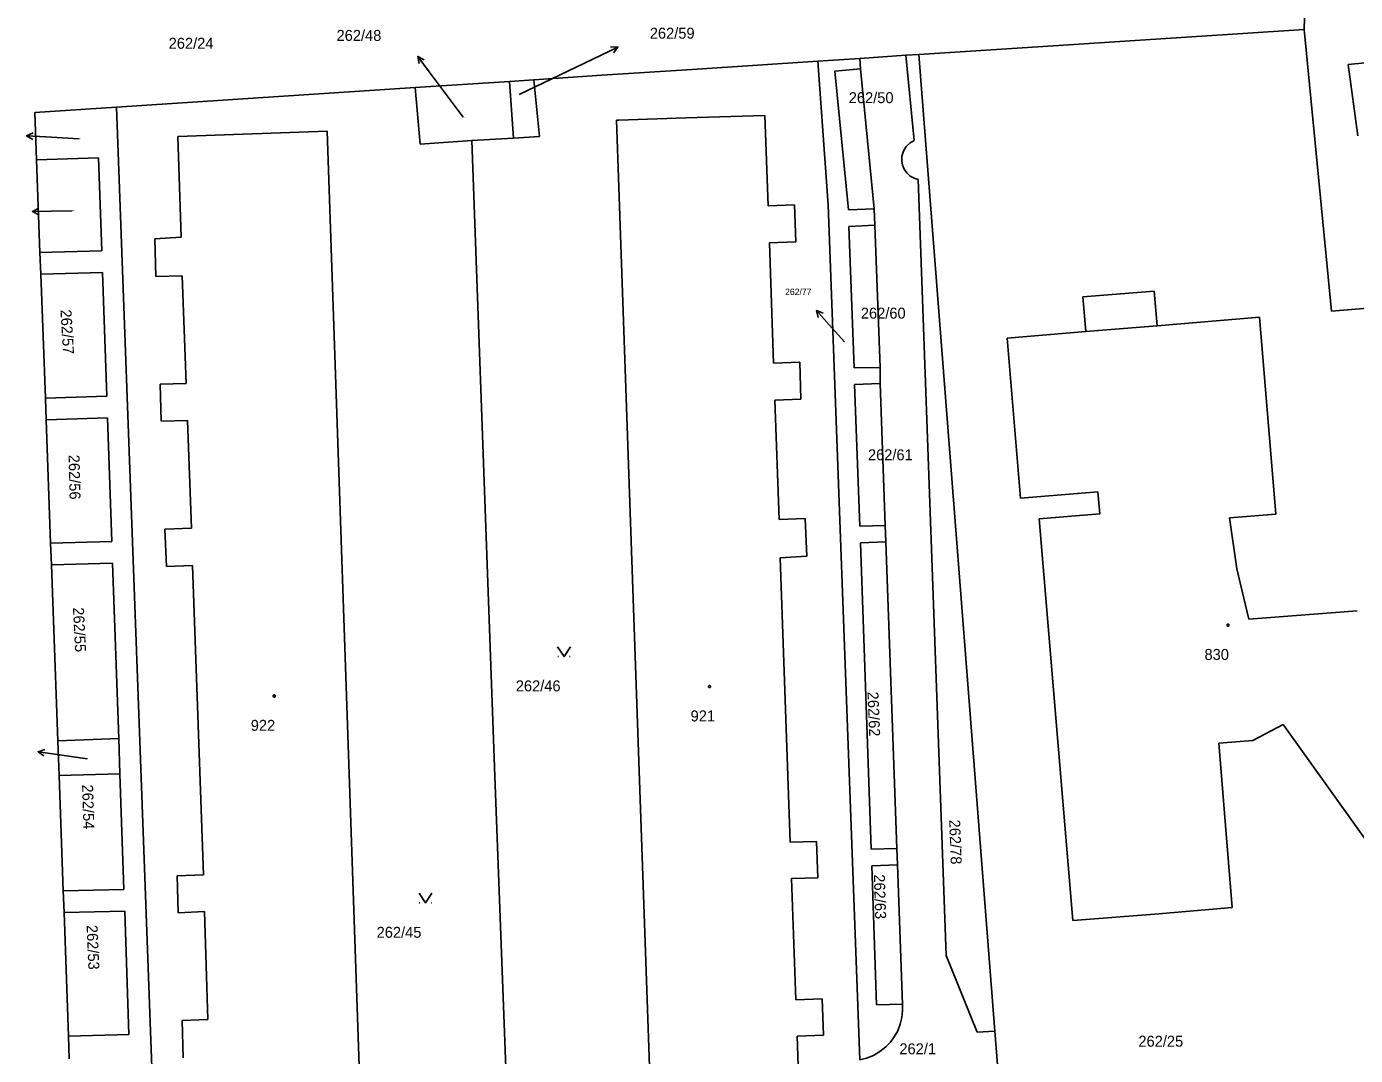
# Model space of a CAD drawing. Extents: x -757994 to -755874, y -1047691 to -1046119.
# Drawn here: x -757364.2 to -757261.1, y -1047329.6 to -1047249.7 of the extents above; entities that cross this region are included whole.
import ezdxf

# ---------------------------------------------------------------- set-up
doc = ezdxf.new("R2010")
doc.units = 0
doc.layers.add('katastrální mapa', color=7, linetype='Continuous')

msp = doc.modelspace()

# ---------------------------------------------------------------- linework, layer by layer
at = {"layer": 'katastrální mapa'}
for p, q in [((-757265.09, -1047249.96), (-757265.04, -1047248.13)), ((-757265.09, -1047249.96), (-757284.97, -1047251.26)), ((-757265.09, -1047249.96), (-757262.98, -1047271.83)), ((-757333.89, -1047252.06), (-757332.99, -1047253.26)), ((-757326.03, -1047255.01), (-757319.71, -1047251.98)), ((-757318.36, -1047251.33), (-757319.71, -1047251.98)), ((-757299.59, -1047252.21), (-757296, -1047251.97)), ((-757296, -1047251.97), (-757295, -1047251.91)), ((-757296, -1047251.97), (-757295.37, -1047258.59)), ((-757284.97, -1047251.26), (-757295, -1047251.91)), ((-757295, -1047251.91), (-757289.09, -1047327.68)), ((-757261.69, -1047252.67), (-757249.65, -1047251.49)), ((-757319.59, -1047253.52), (-757312.6, -1047253.06)), ((-757302.85, -1047252.42), (-757312.6, -1047253.06)), ((-757302.85, -1047252.42), (-757299.59, -1047252.21)), ((-757302.03, -1047263.56), (-757302.85, -1047252.42)), ((-757299.53, -1047253.02), (-757301.52, -1047253.21)), ((-757299.59, -1047252.21), (-757299.53, -1047253.02)), ((-757298.47, -1047263.89), (-757299.53, -1047253.02)), ((-757260.92, -1047258.21), (-757261.69, -1047252.67)), ((-757326.78, -1047253.99), (-757334.1, -1047254.47)), ((-757330.36, -1047256.78), (-757332.99, -1047253.26)), ((-757324.89, -1047253.87), (-757326.78, -1047253.99)), ((-757326.78, -1047253.99), (-757326.46, -1047258.39)), ((-757324.89, -1047253.87), (-757319.59, -1047253.52)), ((-757324.45, -1047258.27), (-757324.89, -1047253.87)), ((-757301.52, -1047253.21), (-757300.47, -1047263.95)), ((-757357.27, -1047255.99), (-757334.1, -1047254.47)), ((-757334.1, -1047254.47), (-757333.69, -1047258.86)), ((-757363.6, -1047256.41), (-757357.27, -1047255.99)), ((-757357.27, -1047255.99), (-757353.69, -1047352.86)), ((-757363.6, -1047256.41), (-757363.47, -1047260.09)), ((-757318.47, -1047257), (-757318.29, -1047256.99)), ((-757318.47, -1047257), (-757316.7, -1047307.48)), ((-757318.29, -1047256.99), (-757313.08, -1047256.83)), ((-757306.94, -1047256.63), (-757313.08, -1047256.83)), ((-757306.7, -1047263.64), (-757306.94, -1047256.63)), ((-757364.25, -1047258.21), (-757362.75, -1047258.3)), ((-757340.92, -1047257.86), (-757352.5, -1047258.28)), ((-757352.5, -1047258.28), (-757352.26, -1047266.09)), ((-757337.83, -1047348.44), (-757340.92, -1047257.86)), ((-757326.46, -1047258.39), (-757324.45, -1047258.27)), ((-757360.17, -1047258.46), (-757362.75, -1047258.3)), ((-757333.69, -1047258.86), (-757329.7, -1047258.59)), ((-757329.7, -1047258.59), (-757326.46, -1047258.39)), ((-757329.7, -1047258.59), (-757327.9, -1047307.9)), ((-757363.47, -1047260.09), (-757358.66, -1047259.93)), ((-757363.47, -1047260.09), (-757363.21, -1047267.26)), ((-757358.66, -1047259.93), (-757358.41, -1047267.13)), ((-757292.89, -1047321.81), (-757295.05, -1047261.6)), ((-757363.8, -1047264.1), (-757362.3, -1047264.07)), ((-757360.7, -1047264.04), (-757362.3, -1047264.07)), ((-757304.64, -1047263.58), (-757306.7, -1047263.64)), ((-757304.55, -1047266.45), (-757304.64, -1047263.58)), ((-757300.44, -1047306.88), (-757302.03, -1047263.56)), ((-757300.47, -1047263.95), (-757298.47, -1047263.89)), ((-757298.47, -1047263.89), (-757298.42, -1047265.16)), ((-757298.42, -1047265.16), (-757300.42, -1047265.24)), ((-757300.42, -1047265.24), (-757300.03, -1047276.23)), ((-757298, -1047276.19), (-757298.42, -1047265.16)), ((-757352.26, -1047266.09), (-757354.29, -1047266.21)), ((-757354.29, -1047266.21), (-757354.21, -1047269.12)), ((-757306.6, -1047266.52), (-757304.55, -1047266.45)), ((-757306.28, -1047275.86), (-757306.6, -1047266.52)), ((-757358.41, -1047267.13), (-757363.21, -1047267.26)), ((-757363.21, -1047267.26), (-757363.14, -1047268.94)), ((-757363.14, -1047268.94), (-757358.35, -1047268.82)), ((-757363.14, -1047268.94), (-757362.79, -1047278.56)), ((-757358.35, -1047268.82), (-757358.03, -1047278.41)), ((-757354.21, -1047269.12), (-757352.18, -1047269.07)), ((-757352.18, -1047269.07), (-757351.87, -1047277.43)), ((-757282.27, -1047270.72), (-757276.73, -1047270.27)), ((-757276.73, -1047270.27), (-757276.51, -1047272.95)), ((-757282.05, -1047273.41), (-757282.27, -1047270.72)), ((-757262.98, -1047271.83), (-757259.88, -1047271.57)), ((-757302.95, -1047271.77), (-757301.95, -1047272.89)), ((-757276.51, -1047272.95), (-757268.55, -1047272.29)), ((-757268.55, -1047272.29), (-757267.29, -1047287.57)), ((-757300.78, -1047274.2), (-757301.95, -1047272.89)), ((-757288.14, -1047273.91), (-757282.05, -1047273.41)), ((-757282.05, -1047273.41), (-757276.51, -1047272.95)), ((-757287.1, -1047286.33), (-757288.14, -1047273.91)), ((-757304.23, -1047275.79), (-757306.28, -1047275.86)), ((-757304.15, -1047278.65), (-757304.23, -1047275.79)), ((-757300.03, -1047276.23), (-757298, -1047276.19)), ((-757298, -1047276.19), (-757297.99, -1047277.44)), ((-757351.87, -1047277.43), (-757353.89, -1047277.48)), ((-757353.89, -1047277.48), (-757353.8, -1047280.36)), ((-757297.99, -1047277.44), (-757299.99, -1047277.52)), ((-757299.99, -1047277.52), (-757299.58, -1047288.51)), ((-757297.6, -1047288.45), (-757297.99, -1047277.44)), ((-757358.03, -1047278.41), (-757362.79, -1047278.56)), ((-757362.79, -1047278.56), (-757362.73, -1047280.24)), ((-757306.18, -1047278.72), (-757304.15, -1047278.65)), ((-757305.85, -1047287.99), (-757306.18, -1047278.72)), ((-757362.73, -1047280.24), (-757357.97, -1047280.1)), ((-757362.73, -1047280.24), (-757362.39, -1047289.82)), ((-757357.97, -1047280.1), (-757357.63, -1047289.69)), ((-757353.8, -1047280.36), (-757351.77, -1047280.3)), ((-757351.77, -1047280.3), (-757351.46, -1047288.66)), ((-757281.11, -1047285.83), (-757287.1, -1047286.33)), ((-757280.96, -1047287.55), (-757281.11, -1047285.83)), ((-757303.81, -1047287.92), (-757305.85, -1047287.99)), ((-757303.7, -1047290.84), (-757303.81, -1047287.92)), ((-757285.67, -1047287.93), (-757280.96, -1047287.55)), ((-757283.05, -1047319.11), (-757285.67, -1047287.93)), ((-757267.29, -1047287.57), (-757270.88, -1047287.86)), ((-757270.88, -1047287.86), (-757270.31, -1047291.82)), ((-757351.46, -1047288.66), (-757353.51, -1047288.73)), ((-757353.51, -1047288.73), (-757353.38, -1047291.62)), ((-757299.58, -1047288.51), (-757297.6, -1047288.45)), ((-757297.6, -1047288.45), (-757297.55, -1047289.71)), ((-757357.63, -1047289.69), (-757362.39, -1047289.82)), ((-757362.39, -1047289.82), (-757362.32, -1047291.5)), ((-757297.55, -1047289.71), (-757299.53, -1047289.8)), ((-757299.53, -1047289.8), (-757298.7, -1047313.57)), ((-757296.7, -1047313.51), (-757297.55, -1047289.71)), ((-757305.75, -1047290.97), (-757303.7, -1047290.84)), ((-757304.98, -1047313.03), (-757305.75, -1047290.97)), ((-757362.32, -1047291.5), (-757357.57, -1047291.38)), ((-757362.32, -1047291.5), (-757361.83, -1047305.17)), ((-757357.57, -1047291.38), (-757357.1, -1047304.97)), ((-757353.38, -1047291.62), (-757351.36, -1047291.55)), ((-757351.36, -1047291.55), (-757350.52, -1047315.55)), ((-757270.31, -1047291.82), (-757269.39, -1047295.71)), ((-757269.39, -1047295.71), (-757260.97, -1047295.08)), ((-757323.01, -1047298.62), (-757322.96, -1047298.62)), ((-757322.1, -1047298.62), (-757322.06, -1047298.62)), ((-757266.72, -1047303.88), (-757269.08, -1047305.12)), ((-757259.31, -1047314.27), (-757266.72, -1047303.88)), ((-757357.1, -1047304.97), (-757361.83, -1047305.17)), ((-757361.83, -1047305.17), (-757361.73, -1047307.85)), ((-757357.1, -1047304.97), (-757357.01, -1047307.71)), ((-757269.08, -1047305.12), (-757271.73, -1047305.33)), ((-757271.73, -1047305.33), (-757270.96, -1047314.59)), ((-757363.36, -1047306.01), (-757361.88, -1047306.22)), ((-757359.55, -1047306.56), (-757361.88, -1047306.22)), ((-757361.73, -1047307.85), (-757357.01, -1047307.71)), ((-757357.01, -1047307.71), (-757356.7, -1047316.68)), ((-757316.7, -1047307.48), (-757315.3, -1047347.66)), ((-757299.58, -1047329.9), (-757300.44, -1047306.88)), ((-757361.73, -1047307.85), (-757361.41, -1047316.79)), ((-757327.9, -1047307.9), (-757326.27, -1047351.17)), ((-757302.93, -1047312.96), (-757304.98, -1047313.03)), ((-757302.83, -1047315.78), (-757302.93, -1047312.96)), ((-757298.7, -1047313.57), (-757296.7, -1047313.51)), ((-757296.7, -1047313.51), (-757296.66, -1047314.78)), ((-757296.66, -1047314.78), (-757298.66, -1047314.86)), ((-757298.66, -1047314.86), (-757298.28, -1047325.65)), ((-757296.28, -1047325.59), (-757296.66, -1047314.78)), ((-757270.96, -1047314.59), (-757270.69, -1047318.09)), ((-757350.52, -1047315.55), (-757352.57, -1047315.63)), ((-757352.57, -1047315.63), (-757352.48, -1047318.5)), ((-757304.88, -1047315.85), (-757302.83, -1047315.78)), ((-757304.55, -1047325.25), (-757304.88, -1047315.85)), ((-757356.7, -1047316.68), (-757361.41, -1047316.79)), ((-757361.41, -1047316.79), (-757361.34, -1047318.47)), ((-757333.77, -1047317.74), (-757333.72, -1047317.74)), ((-757332.86, -1047317.74), (-757332.82, -1047317.74)), ((-757270.69, -1047318.09), (-757276.69, -1047318.61)), ((-757361.34, -1047318.47), (-757356.63, -1047318.38)), ((-757361.34, -1047318.47), (-757360.99, -1047328.08)), ((-757356.63, -1047318.38), (-757356.3, -1047327.95)), ((-757352.48, -1047318.5), (-757350.44, -1047318.4)), ((-757350.44, -1047318.4), (-757350.17, -1047326.78)), ((-757276.69, -1047318.61), (-757283.05, -1047319.11)), ((-757290.46, -1047327.77), (-757292.89, -1047321.81)), ((-757302.5, -1047325.18), (-757304.55, -1047325.25)), ((-757302.41, -1047328), (-757302.5, -1047325.18)), ((-757298.28, -1047325.65), (-757296.28, -1047325.59)), ((-757350.17, -1047326.78), (-757352.18, -1047326.85)), ((-757352.18, -1047326.85), (-757352.1, -1047329.75)), ((-757356.3, -1047327.95), (-757360.99, -1047328.08)), ((-757360.99, -1047328.08), (-757360.93, -1047329.82)), ((-757304.45, -1047328.07), (-757302.41, -1047328)), ((-757304.12, -1047337.38), (-757304.45, -1047328.07)), ((-757289.09, -1047327.68), (-757290.46, -1047327.77)), ((-757289.09, -1047327.68), (-757288.57, -1047334.32))]:
    msp.add_line(p, q, dxfattribs=at)
for points in [[(-757333.79, -1047252.61), (-757333.89, -1047252.06), (-757333.39, -1047252.31)], [(-757318.92, -1047251.32), (-757318.36, -1047251.33), (-757318.7, -1047251.77)], [(-757363.76, -1047258.49), (-757364.25, -1047258.21), (-757363.73, -1047257.99)], [(-757295.05, -1047261.6), (-757295.36, -1047261.51), (-757295.67, -1047261.34), (-757295.94, -1047261.1), (-757296.14, -1047260.81), (-757296.28, -1047260.48), (-757296.33, -1047260.16), (-757296.32, -1047259.8), (-757296.2, -1047259.4), (-757295.99, -1047259.05), (-757295.68, -1047258.76), (-757295.37, -1047258.59)], [(-757363.3, -1047264.34), (-757363.8, -1047264.1), (-757363.3, -1047263.84)], [(-757302.8, -1047272.31), (-757302.95, -1047271.77), (-757302.43, -1047271.98)], [(-757323.03, -1047297.87), (-757322.53, -1047298.62), (-757322.03, -1047297.87)], [(-757362.91, -1047306.32), (-757363.36, -1047306.01), (-757362.83, -1047305.83)], [(-757333.79, -1047316.99), (-757333.29, -1047317.74), (-757332.79, -1047316.99)], [(-757299.58, -1047329.9), (-757299.07, -1047329.78), (-757298.53, -1047329.56), (-757298.03, -1047329.27), (-757297.57, -1047328.91), (-757297.21, -1047328.53), (-757296.91, -1047328.13), (-757296.64, -1047327.66), (-757296.45, -1047327.15), (-757296.32, -1047326.63), (-757296.26, -1047326.1), (-757296.28, -1047325.59)]]:
    msp.add_lwpolyline(points, dxfattribs=at)
for points in [[(-757271, -1047296.1), (-757270.95, -1047296.11), (-757270.93, -1047296.15), (-757270.92, -1047296.18), (-757270.93, -1047296.23), (-757270.97, -1047296.26), (-757271, -1047296.27), (-757271.04, -1047296.25), (-757271.08, -1047296.22), (-757271.09, -1047296.18), (-757271.08, -1047296.14), (-757271.03, -1047296.1)], [(-757345.02, -1047301.6), (-757344.97, -1047301.61), (-757344.95, -1047301.65), (-757344.94, -1047301.68), (-757344.95, -1047301.73), (-757344.99, -1047301.76), (-757345.02, -1047301.77), (-757345.07, -1047301.75), (-757345.1, -1047301.72), (-757345.1, -1047301.68), (-757345.1, -1047301.64), (-757345.05, -1047301.6)], [(-757311.25, -1047300.87), (-757311.2, -1047300.88), (-757311.18, -1047300.92), (-757311.17, -1047300.95), (-757311.18, -1047300.99), (-757311.22, -1047301.03), (-757311.25, -1047301.03), (-757311.29, -1047301.02), (-757311.33, -1047300.99), (-757311.34, -1047300.95), (-757311.33, -1047300.91), (-757311.28, -1047300.87)]]:
    msp.add_lwpolyline(points, close=True, dxfattribs=at)

# ---------------------------------------------------------------- texts
for s, height, p in [('262/48', 0.85, (-757340.19, -1047250.85)), ('262/59', 0.85, (-757315.88, -1047250.68)), ('262/24', 0.85, (-757353.22, -1047251.46)), ('262/59', 0.05, (-757326.02, -1047255.01)), ('262/50', 0.85, (-757300.44, -1047255.68)), ('262/48', 0.05, (-757330.35, -1047256.78)), ('262/74', 0.05, (-757360.29, -1047258.46)), ('262/58', 0.05, (-757360.69, -1047264.04)), ('262/77', 0.5, (-757305.38, -1047270.57)), ('262/60', 0.85, (-757299.5, -1047272.4)), ('262/77', 0.05, (-757300.9, -1047274.2)), ('262/61', 0.85, (-757298.95, -1047283.39)), ('830', 0.85, (-757272.83, -1047298.88)), ('262/46', 0.85, (-757326.28, -1047301.32)), ('922', 0.85, (-757346.85, -1047304.38)), ('921', 0.85, (-757312.71, -1047303.65)), ('262/73', 0.05, (-757359.68, -1047306.56)), ('262/45', 0.85, (-757337.08, -1047320.44)), ('262/25', 0.85, (-757277.96, -1047328.89)), ('262/1', 0.85, (-757296.51, -1047329.48))]:
    msp.add_text(s, height=height, dxfattribs=at).set_placement(p)
for s, rotation, p in [('262/57', 273.4728, (-757361.62, -1047271.72)), ('262/56', 271.4101, (-757360.99, -1047282.97)), ('262/55', 272.8425, (-757360.65, -1047294.82)), ('262/62', 272.3841, (-757298.99, -1047301.36)), ('262/54', 271.8112, (-757359.94, -1047308.56)), ('262/78', 272.2695, (-757292.65, -1047311.29)), ('262/63', 271.7539, (-757298.49, -1047315.53)), ('262/53', 272.3841, (-757359.59, -1047319.46))]:
    msp.add_text(s, height=0.85, rotation=rotation, dxfattribs=at).set_placement(p)

doc.saveas('drawing.dxf')
